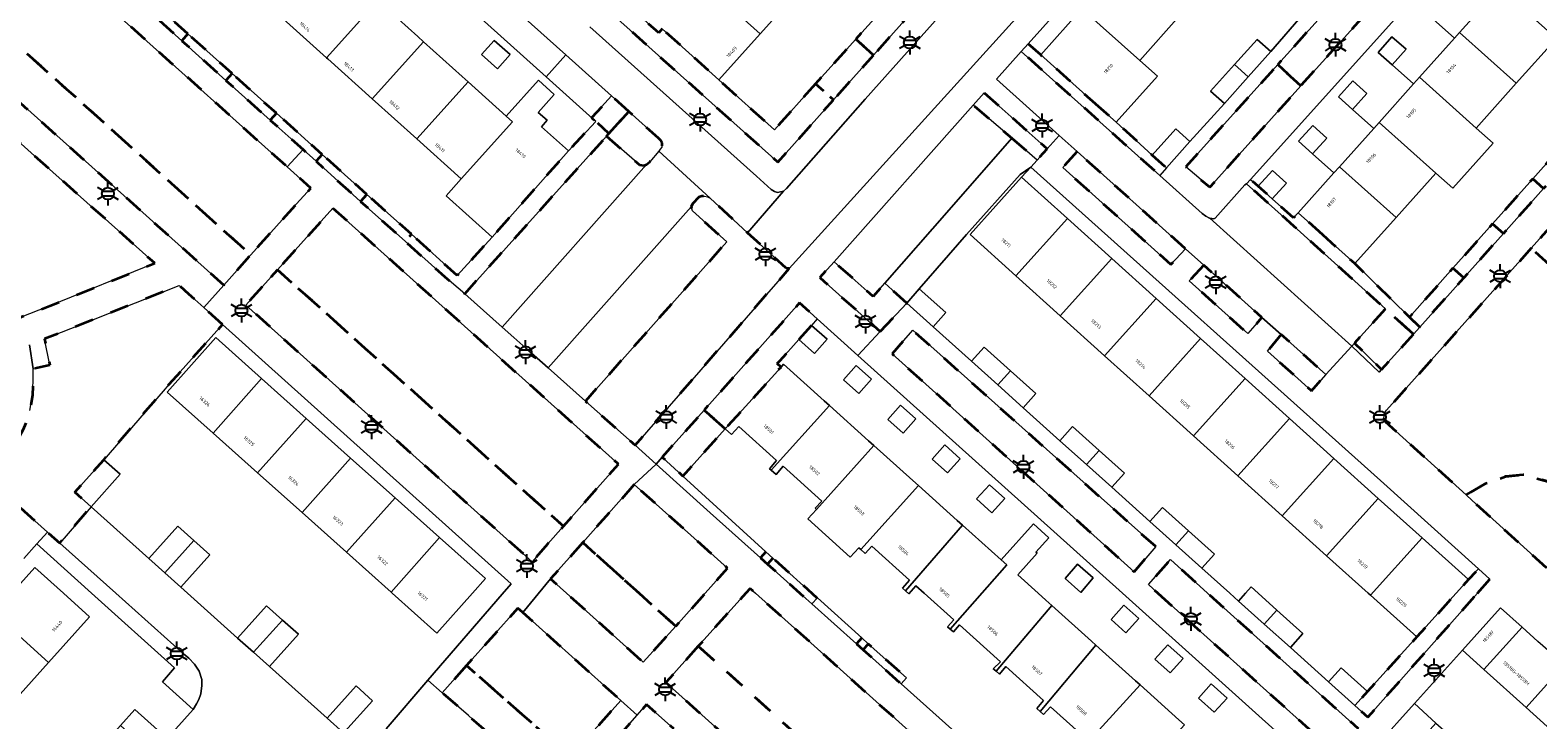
# Model space of a CAD drawing. Extents: x 105780 to 185197, y 477999 to 525027.
# Tile 295 of 562: x 107194 to 107354, y 478987 to 479060. Entities that reach past the tile are written whole.
import ezdxf
from ezdxf.enums import TextEntityAlignment as Align

# ---------------------------------------------------------------- set-up
doc = ezdxf.new("R2010")
doc.units = 0
doc.linetypes.add('XX-HIDDEN', pattern=[4, 2, -2])
for name, color, linetype, lineweight in [('B-GV-GR-HAAG_01-G', 252, 'GR-HAAG1', 13), ('B-GV-GR-MATERIAALGRENS-G', 252, 'XX-HIDDEN', 35), ('B-RO-IE-MEUBILAIR_WEGMEUBILAIR-S', 252, 'Continuous', 25), ('B-RO-IE-TERREINAFSCHEIDING_KUNSTMATIG_SCHUTTING-G', 252, 'IE-TERREINAFSCHEIDING-KUNSTMATIG-DICHT', 18), ('B-XX-KG-KADASTRAAL_BEBOUWING-G', 252, 'Continuous', 20), ('B1-WE-OG-BEBOUWING-T18', 7, 'Continuous', 18), ('B1-WE-OG-TERREIN_ERF-GV', 252, 'Continuous', 18), ('B1-WE-VH-VERHARDING_ASFALT-GV', 252, 'Continuous', 18), ('B1-WE-VH-VERHARDING_BETONSTRAATSTEEN-GV', 252, 'Continuous', 18), ('B1-WE-VH-VERHARDING_STRAATBAKSTEEN-GV', 252, 'Continuous', 18), ('B1-WE-VH-VERHARDING_TEGEL-GV', 252, 'Continuous', 18)]:
    doc.layers.add(name, color=color, linetype=linetype, lineweight=lineweight)
doc.styles.add('NLCS-ISO', font='NLCS-ISO.ttf')
doc.styles.add('NLCS-ISO-M200-T18', font='NLCS-ISO.ttf', dxfattribs={"height": 0.36})
doc.linetypes.add('GR-HAAG1', pattern='A,6,[176,NLCS.shx,S=0.125,R=0,X=0,Y=0],-2', length=8)
doc.linetypes.add('IE-TERREINAFSCHEIDING-KUNSTMATIG-DICHT', pattern='A,8,-1,[82,NLCS.SHX,S=0.75,R=90,X=0,Y=0],-1', length=10)

# ---------------------------------------------------------------- blocks, each defined once
blk = doc.blocks.new('B-SIE-WEG_LICHTMAST-SO')
at = {"ltscale": 0.1}
for p, q in [((-1.1, 0.63), (-2.19, 1.27)), ((0, 1.27), (0, 2.53)), ((1.1, 0.63), (2.19, 1.27)), ((-1.1, -0.63), (-2.19, -1.27)), ((0, -1.27), (0, -2.53)), ((1.1, -0.63), (2.19, -1.27))]:
    blk.add_line(p, q, dxfattribs=at)
at = {"flags": 128}
for points in [[(-1.16, 0.5), (1.16, 0.5)], [(-1.16, -0.5), (1.16, -0.5)]]:
    blk.add_lwpolyline(points, dxfattribs=at)
at = {"ltscale": 0.1}
blk.add_circle((0, 0), 1.27, dxfattribs=at)
at = {"style": 'NLCS-ISO'}
blk.add_attdef('TYPE', text='', height=1.8, dxfattribs=at).set_placement((0, 2.53), align=Align.BOTTOM_CENTER)

msp = doc.modelspace()

# ---------------------------------------------------------------- linework, layer by layer
at = {"layer": 'B-GV-GR-HAAG_01-G', "flags": 128}
for points in [[(107263.253, 479012.393), (107261.06, 479014.393), (107260.411, 479013.663), (107266.146, 479008.513), (107271.452, 479003.749), (107272.021, 479004.391)], [(107276.9, 478998.861), (107281.618, 478994.636), (107282.194, 478995.278), (107277.477, 478999.502)]]:
    msp.add_lwpolyline(points, close=True, dxfattribs=at)
at = {"layer": 'B-GV-GR-MATERIAALGRENS-G', "flags": 128}
for points in [[(107192.986, 479070.586), (107186.668, 479063.554), (107217.502, 479035.814), (107222.355, 479041.201), (107223.863, 479042.866), (107221.348, 479045.124)], [(107337.497, 479063.533), (107335.067, 479065.79), (107326.213, 479055.947), (107328.659, 479053.701)], [(107186.668, 479063.554), (107183.725, 479060.278), (107209.81, 479036.951), (107214.658, 479032.616), (107217.502, 479035.814)], [(107206.216, 479063.355), (107205.575, 479062.63), (107210.197, 479058.479), (107210.84, 479059.208)], [(107287.656, 479061.688), (107285.777, 479063.365), (107281.538, 479058.644), (107283.43, 479056.962)], [(107261.056, 479059.723), (107260.68, 479059.299), (107258.514, 479061.245), (107257.024, 479062.58), (107256.317, 479063.221), (107255.075, 479061.834), (107256.013, 479061.068), (107273.289, 479045.624), (107279.191, 479052.223), (107277.298, 479053.922), (107272.927, 479049.052), (107267.049, 479054.336)], [(107210.84, 479059.208), (107210.197, 479058.479), (107214.873, 479054.279), (107215.53, 479055.002)], [(107283.43, 479056.962), (107281.538, 479058.644), (107277.298, 479053.922), (107279.191, 479052.223)], [(107182.317, 479036.367), (107183.444, 479036.211), (107184.526, 479035.96), (107185.857, 479035.519), (107186.833, 479035.057), (107188.786, 479033.9), (107189.9, 479033.074), (107190.688, 479032.344), (107191.378, 479031.625), (107191.998, 479030.716), (107192.927, 479029.123), (107196.239, 479030.429), (107207.36, 479034.92), (107194.254, 479046.624), (107181.62, 479057.935), (107182.186, 479040.413)], [(107307.255, 479051.503), (107301.123, 479056.967), (107299.791, 479058.153), (107299.069, 479057.349), (107313.72, 479044.225), (107314.431, 479045.015), (107312.933, 479046.362), (107309.122, 479049.84)], [(107328.659, 479053.701), (107326.213, 479055.947), (107316.476, 479045.123), (107319.007, 479042.963)], [(107215.53, 479055.002), (107214.873, 479054.279), (107219.564, 479050.065), (107220.22, 479050.796)], [(107257.515, 479050.984), (107255.697, 479052.632), (107253.577, 479050.333), (107254.023, 479049.929), (107255.415, 479048.674)], [(107298.054, 479048.152), (107300.731, 479045.841), (107301.803, 479047.032), (107295.138, 479052.972), (107293.972, 479051.673)], [(107220.22, 479050.796), (107219.564, 479050.065), (107223.031, 479046.951), (107224.409, 479045.713), (107225.073, 479046.443)], [(107260.856, 479047.936), (107260.644, 479048.148), (107257.515, 479050.984), (107255.415, 479048.674), (107255.162, 479048.371), (107258.644, 479045.349), (107259.107, 479045.27), (107259.396, 479045.383), (107259.727, 479045.673), (107260.683, 479046.799), (107260.853, 479046.999), (107261.008, 479047.206), (107261.064, 479047.443), (107261.047, 479047.634)], [(107255.162, 479048.371), (107255.415, 479048.674), (107254.023, 479049.929), (107251.138, 479046.833), (107243.038, 479037.686), (107239.364, 479033.628), (107234.501, 479037.988), (107233.834, 479037.248), (107238.028, 479033.481), (107240.154, 479031.701)], [(107358.673, 479047.632), (107357.506, 479048.684), (107353.211, 479043.866), (107354.361, 479042.818)], [(107225.073, 479046.443), (107224.409, 479045.713), (107229.129, 479041.474), (107229.786, 479042.217)], [(107304.973, 479046.742), (107303.458, 479045.059), (107314.905, 479034.784), (107316.464, 479036.439)], [(107362.318, 479037.559), (107363.111, 479037.617), (107362.862, 479041.954), (107361.74, 479042.958), (107360.106, 479044.42), (107359.558, 479043.808), (107359.396, 479043.626), (107353.053, 479036.507), (107359.651, 479030.55), (107362.775, 479030.729), (107362.758, 479030.984)], [(107330.977, 479037.924), (107328.37, 479040.259), (107327.881, 479039.714), (107325.627, 479041.733), (107324.145, 479043.069), (107323.334, 479043.799), (107322.923, 479043.341), (107327.911, 479038.839), (107337.614, 479030.082), (107340.576, 479027.432), (107341.239, 479028.17), (107340.159, 479029.226), (107334.372, 479034.883)], [(107354.361, 479042.818), (107353.211, 479043.866), (107348.952, 479039.089), (107350.101, 479038.063)], [(107229.786, 479042.217), (107229.129, 479041.474), (107233.834, 479037.248), (107234.501, 479037.988)], [(107274.482, 479034.355), (107274.19, 479034.386), (107270.1, 479038.143), (107266.114, 479041.807), (107265.839, 479041.965), (107265.516, 479042.023), (107265.237, 479042.008), (107264.938, 479041.904), (107264.256, 479041.216), (107264.112, 479040.894), (107264.255, 479040.473), (107267.897, 479037.2), (107252.918, 479020.332), (107258.186, 479015.665)], [(107220.341, 479034.232), (107250.589, 479007.084), (107256.423, 479013.644), (107230.942, 479036.493), (107226.2, 479040.745)], [(107350.101, 479038.063), (107348.952, 479039.089), (107344.76, 479034.387), (107345.9, 479033.373)], [(107376.149, 479024.064), (107368.347, 479030.938), (107362.785, 479030.576), (107362.775, 479030.729), (107359.651, 479030.55), (107353.053, 479036.507), (107352.843, 479036.271), (107337.726, 479019.362), (107337.513, 479019.044), (107337.46, 479018.451), (107337.581, 479018.172), (107346.147, 479010.397), (107348.105, 479011.521), (107350.308, 479012.356), (107352.194, 479012.533), (107355.199, 479011.722), (107355.998, 479011.215), (107360.732, 479006.982)], [(107284.13, 479027.693), (107286.95, 479030.702), (107284.612, 479032.802), (107283.4, 479031.418), (107279.241, 479035.09), (107277.743, 479033.401)], [(107318.39, 479034.712), (107316.842, 479033.046), (107323.044, 479027.479), (107324.543, 479029.195)], [(107218.705, 479032.413), (107216.969, 479030.497), (107224.112, 479024.096), (107247.29, 479003.328), (107248.931, 479005.22), (107250.589, 479007.084), (107220.341, 479034.232)], [(107345.9, 479033.373), (107344.76, 479034.387), (107340.159, 479029.226), (107341.239, 479028.17)], [(107214.512, 479028.44), (107212.516, 479030.236), (107210.956, 479031.639), (107209.933, 479032.56), (107198.468, 479028.024), (107195.655, 479026.911), (107196.238, 479024.138), (107194.465, 479023.745), (107194.471, 479022.523), (107194.389, 479020.945), (107194.098, 479019.348), (107193.786, 479018.193), (107193.386, 479017.27), (107192.678, 479016.022), (107192.024, 479015.029), (107190.614, 479013.323), (107189.515, 479012.243), (107191.61, 479010.369), (107191.998, 479010.022), (107195.968, 479006.472), (107197.28, 479005.298), (107200.601, 479009.148), (107198.872, 479010.687), (107201.93, 479014.123), (107208.217, 479021.391), (107208.836, 479022.084)], [(107273.631, 479023.936), (107273.233, 479024.295), (107273.494, 479024.585), (107275.534, 479026.854), (107276.868, 479028.349), (107277.475, 479029.024), (107275.589, 479030.719), (107265.504, 479019.386), (107267.704, 479017.407), (107268.505, 479018.235)], [(107340.576, 479027.432), (107337.614, 479030.082), (107334.328, 479026.45), (107337.213, 479023.688)], [(107313.295, 479004.931), (107287.572, 479027.827), (107285.392, 479025.345), (107311.008, 479002.267)], [(107326.57, 479027.378), (107325.121, 479025.615), (107329.793, 479021.421), (107331.288, 479023.147)], [(107267.704, 479017.407), (107265.504, 479019.386), (107261.06, 479014.393), (107263.253, 479012.393)], [(107355.998, 479011.215), (107355.199, 479011.722), (107352.194, 479012.533), (107350.308, 479012.356), (107348.105, 479011.521), (107346.147, 479010.397), (107346.788, 479009.818), (107355.141, 479002.261), (107355.569, 479002.116), (107356.184, 479002.027), (107356.409, 479002.105), (107360.732, 479006.982)], [(107258.096, 479011.492), (107252.644, 479005.351), (107258.599, 479000), (107262.503, 478996.492), (107265.619, 479000), (107267.979, 479002.656), (107264.068, 479006.152)], [(107258.599, 479000), (107252.644, 479005.351), (107249.233, 479001.512), (107250.916, 479000), (107259.047, 478992.692), (107262.503, 478996.492)], [(107272.021, 479004.391), (107271.452, 479003.749), (107272.196, 479003.081), (107272.764, 479003.722)], [(107272.764, 479003.722), (107272.196, 479003.081), (107275.628, 479000), (107276.9, 478998.861), (107277.466, 478999.489)], [(107313.525, 479000), (107332.371, 478983.064), (107334.755, 478985.642), (107318.794, 479000), (107314.845, 479003.552), (107312.523, 479000.902)], [(107347.353, 479000), (107348.668, 479001.488), (107347.48, 479002.559), (107346.401, 479001.438), (107345.106, 479000), (107340.933, 478995.366), (107335.712, 478989.594), (107334.374, 478988.106), (107335.748, 478986.872)], [(107264.876, 478994.392), (107305.019, 478958.203), (107310.583, 478964.388), (107270.923, 479000), (107270.361, 479000.505), (107269.908, 479000)], [(107246.3, 478997.954), (107245.781, 478998.42), (107240.349, 478992.345), (107251.328, 478982.673), (107256.672, 478988.632)], [(107282.194, 478995.278), (107281.618, 478994.636), (107282.319, 478994.009), (107282.872, 478994.623)], [(107264.876, 478994.392), (107261.448, 478990.535), (107285.026, 478969.372), (107301.615, 478954.431), (107305.019, 478958.203)], [(107282.872, 478994.623), (107282.319, 478994.009), (107286.336, 478990.412), (107286.913, 478991.053)], [(107240.349, 478992.345), (107237.769, 478989.459), (107240.539, 478987.039), (107241.373, 478986.311), (107244.967, 478983.17), (107234.795, 478971.626), (107238.537, 478968.229), (107240.548, 478970.653), (107251.328, 478982.673)], [(107261.298, 478984.546), (107262.278, 478985.64), (107259.404, 478988.221), (107258.399, 478987.081), (107253.307, 478981.303), (107256.129, 478978.775)]]:
    msp.add_lwpolyline(points, close=True, dxfattribs=at)
at = {"layer": 'B-RO-IE-TERREINAFSCHEIDING_KUNSTMATIG_SCHUTTING-G', "flags": 128}
for points in [[(107342.648, 479060.762), (107344.914, 479058.732)], [(107338.342, 479055.918), (107340.59, 479053.904)], [(107334.118, 479051.21), (107336.371, 479049.192)], [(107329.893, 479046.503), (107332.151, 479044.481)]]:
    msp.add_lwpolyline(points, dxfattribs=at)
msp.add_lwpolyline([(107334.328, 479026.45), (107334.04, 479026.144), (107336.952, 479023.398), (107337.213, 479023.688)], close=True, dxfattribs=at)
at = {"layer": 'B-XX-KG-KADASTRAAL_BEBOUWING-G', "flags": 128}
for points in [[(107269.675, 479069.31), (107269.107, 479068.678), (107265.432, 479064.591), (107271.425, 479059.204), (107275.667, 479063.923)], [(107230.947, 479062.716), (107230.491, 479063.126), (107226.262, 479066.93), (107220.826, 479060.888), (107220.938, 479060.787), (107225.511, 479056.675)], [(107309.694, 479066.586), (107305.475, 479061.851), (107311.607, 479056.387), (107315.826, 479061.122)], [(107265.432, 479064.591), (107264.898, 479063.997), (107264.092, 479064.719), (107262.255, 479062.675), (107261.332, 479063.504), (107260.434, 479062.505), (107259.995, 479062.898), (107258.514, 479061.245), (107260.68, 479059.299), (107261.056, 479059.723), (107267.049, 479054.336), (107271.425, 479059.204)], [(107349.706, 479064.082), (107349.134, 479063.444), (107345.465, 479059.347), (107351.467, 479053.972), (107355.708, 479058.707)], [(107235.789, 479058.362), (107235.176, 479058.913), (107231.081, 479062.596), (107230.947, 479062.716), (107225.511, 479056.675), (107225.647, 479056.553), (107230.355, 479052.319)], [(107311.607, 479056.387), (107305.475, 479061.851), (107301.123, 479056.967), (107307.255, 479051.503), (107309.122, 479049.84), (107313.473, 479054.724)], [(107325.484, 479057.32), (107324.034, 479058.623), (107321.632, 479055.949), (107323.087, 479054.652)], [(107338.342, 479055.918), (107339.822, 479057.567), (107338.307, 479058.889), (107336.85, 479057.22)], [(107345.465, 479059.347), (107344.914, 479058.732), (107341.225, 479054.613), (107347.227, 479049.237), (107351.467, 479053.972)], [(107240.498, 479054.128), (107239.861, 479054.701), (107235.789, 479058.362), (107230.355, 479052.319), (107235.063, 479048.085)], [(107241.942, 479057.015), (107243.62, 479055.51), (107244.948, 479057.008), (107243.262, 479058.503)], [(107323.087, 479054.652), (107321.632, 479055.949), (107319.109, 479053.14), (107320.559, 479051.837)], [(107244.547, 479050.487), (107240.498, 479054.128), (107235.063, 479048.085), (107239.772, 479043.851), (107245.206, 479049.894)], [(107244.547, 479050.487), (107245.206, 479049.894), (107239.772, 479043.851), (107238.167, 479042.066), (107243.038, 479037.686), (107251.138, 479046.833), (107248.272, 479049.374), (107248.876, 479050.055), (107247.94, 479050.884), (107249.632, 479052.792), (107247.946, 479054.287)], [(107334.118, 479051.21), (107335.633, 479052.899), (107334.15, 479054.237), (107332.63, 479052.553)], [(107347.227, 479049.237), (107341.225, 479054.613), (107340.59, 479053.904), (107336.95, 479049.839), (107342.951, 479044.463), (107344.743, 479042.859), (107349.018, 479047.633)], [(107316.904, 479047.828), (107315.433, 479049.143), (107312.933, 479046.362), (107314.431, 479045.015)], [(107329.893, 479046.503), (107331.396, 479048.178), (107329.918, 479049.511), (107328.411, 479047.839)], [(107336.95, 479049.839), (107336.371, 479049.192), (107332.744, 479045.143), (107338.746, 479039.767), (107342.951, 479044.463)], [(107325.627, 479041.733), (107327.13, 479043.408), (107325.652, 479044.741), (107324.145, 479043.069)], [(107332.744, 479045.143), (107332.151, 479044.481), (107328.37, 479040.259), (107330.977, 479037.924), (107334.372, 479034.883), (107338.746, 479039.767)], [(107303.954, 479039.669), (107299.105, 479044.036), (107293.637, 479037.964), (107298.485, 479033.597)], [(107308.653, 479035.436), (107303.954, 479039.669), (107298.485, 479033.597), (107303.185, 479029.365)], [(107313.353, 479031.203), (107308.653, 479035.436), (107303.185, 479029.365), (107307.885, 479025.131)], [(107288.27, 479032.206), (107286.95, 479030.702), (107289.724, 479028.21), (107291.062, 479029.698)], [(107318.053, 479026.97), (107313.353, 479031.203), (107307.885, 479025.131), (107312.585, 479020.898)], [(107275.534, 479026.854), (107277.186, 479025.38), (107278.52, 479026.875), (107276.868, 479028.349)], [(107218.652, 479022.713), (107213.792, 479027.054), (107208.646, 479021.293), (107213.506, 479016.952)], [(107322.753, 479022.737), (107318.053, 479026.97), (107312.585, 479020.898), (107317.285, 479016.665)], [(107293.781, 479024.565), (107296.598, 479022.036), (107297.937, 479023.522), (107295.119, 479026.053)], [(107278.751, 479019.863), (107278.212, 479020.347), (107273.894, 479024.229), (107273.631, 479023.936), (107268.505, 479018.235), (107267.704, 479017.407), (107268.375, 479016.8), (107269.165, 479017.642), (107273.154, 479014.055), (107272.4, 479013.176), (107272.59, 479013.009)], [(107280.236, 479022.599), (107281.862, 479021.138), (107283.225, 479022.648), (107281.603, 479024.113)], [(107297.937, 479023.522), (107296.598, 479022.036), (107299.275, 479019.631), (107300.613, 479021.119)], [(107223.363, 479018.505), (107218.652, 479022.713), (107213.506, 479016.952), (107218.217, 479012.744)], [(107327.453, 479018.504), (107322.753, 479022.737), (107317.285, 479016.665), (107321.985, 479012.432)], [(107283.46, 479015.628), (107282.896, 479016.136), (107278.751, 479019.863), (107272.59, 479013.009), (107273.121, 479012.545), (107273.851, 479013.428), (107277.937, 479009.755), (107277.237, 479008.986), (107277.379, 479008.865)], [(107284.925, 479018.393), (107286.551, 479016.932), (107287.914, 479018.442), (107286.292, 479019.907)], [(107228.074, 479014.298), (107223.363, 479018.505), (107218.217, 479012.744), (107222.928, 479008.536)], [(107303.161, 479016.14), (107305.971, 479013.616), (107307.31, 479015.103), (107304.499, 479017.628)], [(107332.153, 479014.271), (107327.453, 479018.504), (107321.985, 479012.432), (107326.685, 479008.199)], [(107288.169, 479011.394), (107287.579, 479011.924), (107283.46, 479015.628), (107277.379, 479008.865), (107276.472, 479007.867), (107280.953, 479003.795), (107281.854, 479004.787), (107282.066, 479004.606)], [(107289.614, 479014.188), (107291.24, 479012.727), (107292.603, 479014.237), (107290.981, 479015.702)], [(107201.93, 479014.123), (107198.872, 479010.687), (107200.601, 479009.148), (107203.659, 479012.584)], [(107232.785, 479010.09), (107228.074, 479014.298), (107222.928, 479008.536), (107227.639, 479004.328)], [(107307.31, 479015.103), (107305.971, 479013.616), (107308.655, 479011.206), (107309.993, 479012.694)], [(107336.853, 479010.038), (107332.153, 479014.271), (107326.685, 479008.199), (107331.384, 479003.966)], [(107292.835, 479007.199), (107292.278, 479007.7), (107288.169, 479011.394), (107282.066, 479004.606), (107282.553, 479004.191), (107283.235, 479004.992), (107287.244, 479001.387), (107286.495, 479000.532), (107286.802, 479000.247)], [(107294.318, 479009.969), (107295.944, 479008.508), (107297.307, 479010.018), (107295.685, 479011.483)], [(107237.496, 479005.882), (107232.785, 479010.09), (107227.639, 479004.328), (107232.35, 479000.12)], [(107341.504, 479005.849), (107336.853, 479010.038), (107331.384, 479003.966), (107335.788, 479000), (107336.034, 478999.778)], [(107312.689, 479007.582), (107315.42, 479005.13), (107316.759, 479006.616), (107314.027, 479009.07)], [(107211.473, 479005.574), (107209.784, 479007.092), (107206.708, 479003.671), (107208.397, 479002.153)], [(107296.921, 479003.526), (107292.835, 479007.199), (107286.802, 479000.247), (107287.159, 478999.915), (107287.919, 479000.78), (107288.787, 479000), (107291.919, 478997.184), (107291.241, 478996.447), (107291.532, 478996.192), (107297.518, 479002.986)], [(107296.921, 479003.526), (107297.518, 479002.986), (107291.532, 478996.192), (107291.876, 478995.891), (107292.514, 478996.647), (107296.857, 478992.744), (107296.09, 478992), (107296.196, 478991.91), (107296.393, 478991.743), (107302.296, 478998.694), (107301.647, 478999.277), (107300.843, 479000), (107298.695, 479001.931), (107300.752, 479004.218), (107300.603, 479004.352), (107301.966, 479005.862), (107300.344, 479007.327)], [(107316.759, 479006.616), (107315.42, 479005.13), (107318.183, 479002.648), (107319.521, 479004.136)], [(107211.473, 479005.574), (107208.397, 479002.153), (107210.085, 479000.635), (107213.161, 479004.056)], [(107237.496, 479005.882), (107232.35, 479000.12), (107232.484, 479000), (107237.21, 478995.779), (107240.98, 479000), (107242.356, 479001.541)], [(107341.504, 479005.849), (107336.034, 478999.778), (107340.933, 478995.366), (107345.106, 479000), (107346.401, 479001.438)], [(107194.651, 479002.709), (107192.218, 479000), (107190.304, 478997.87), (107196.099, 478992.665), (107200.445, 478997.504), (107197.667, 479000)], [(107303.705, 479001.567), (107305.362, 479000.079), (107306.689, 479001.62), (107305.002, 479003.073)], [(107322.054, 478999.171), (107324.793, 478996.711), (107326.133, 478998.198), (107324.126, 479000), (107323.392, 479000.659), (107322.799, 479000)], [(107220.859, 478997.16), (107219.174, 478998.673), (107216.1, 478995.251), (107217.785, 478993.738)], [(107306.964, 478994.497), (107306.504, 478994.911), (107302.296, 478998.694), (107296.393, 478991.743), (107296.753, 478991.437), (107297.427, 478992.229), (107301.424, 478988.638), (107300.702, 478987.792), (107301.046, 478987.483)], [(107308.564, 478997.203), (107310.142, 478995.787), (107311.498, 478997.306), (107309.916, 478998.718)], [(107326.133, 478998.198), (107324.793, 478996.711), (107327.548, 478994.237), (107328.886, 478995.725)], [(107352.075, 478996.41), (107349.79, 478998.46), (107345.754, 478993.963), (107348.039, 478991.912)], [(107190.304, 478997.87), (107186.091, 478993.179), (107191.886, 478987.974), (107196.099, 478992.665)], [(107220.859, 478997.16), (107217.785, 478993.738), (107219.47, 478992.224), (107222.544, 478995.646)], [(107355.077, 478993.716), (107353.759, 478994.898), (107352.075, 478996.41), (107348.039, 478991.912), (107352.505, 478987.904), (107356.532, 478992.392)], [(107311.649, 478990.285), (107311.153, 478990.73), (107306.964, 478994.497), (107301.046, 478987.483), (107301.404, 478987.158), (107302.154, 478987.982), (107306.21, 478984.337)], [(107313.217, 478993.026), (107314.828, 478991.579), (107316.194, 478993.079), (107314.593, 478994.537)], [(107331.583, 478990.613), (107334.374, 478988.106), (107335.712, 478989.594), (107332.92, 478992.102)], [(107358.751, 478990.374), (107356.532, 478992.392), (107352.505, 478987.904), (107354.738, 478985.9)], [(107225.577, 478986.767), (107227.309, 478985.204), (107227.445, 478985.355), (107230.391, 478988.619), (107228.659, 478990.182)], [(107316.334, 478986.073), (107315.76, 478986.589), (107311.649, 478990.285), (107306.21, 478984.337), (107305.474, 478983.632), (107305.604, 478983.518), (107306.1, 478983.083), (107306.789, 478983.815), (107310.915, 478980.105)], [(107317.826, 478988.887), (107319.497, 478987.387), (107320.851, 478988.894), (107319.181, 478990.395)], [(107203.711, 478985.989), (107207.136, 478982.925), (107208.639, 478984.611), (107205.217, 478987.673)], [(107342.965, 478986.255), (107340.683, 478988.309), (107336.619, 478983.795), (107338.901, 478981.741)]]:
    msp.add_lwpolyline(points, close=True, dxfattribs=at)
at = {"layer": 'B1-WE-OG-TERREIN_ERF-GV', "flags": 128}
for points in [[(107231.081, 479062.596), (107235.176, 479058.913), (107235.789, 479058.362), (107239.861, 479054.701), (107240.498, 479054.128), (107244.547, 479050.487), (107247.946, 479054.287), (107249.632, 479052.792), (107247.94, 479050.884), (107248.876, 479050.055), (107248.272, 479049.374), (107251.138, 479046.833), (107254.023, 479049.929), (107253.577, 479050.333), (107253.369, 479050.519), (107248.769, 479054.646), (107172.924, 479122.684)], [(107206.216, 479063.355), (107210.84, 479059.208), (107215.53, 479055.002), (107220.22, 479050.796), (107225.073, 479046.443), (107229.786, 479042.217), (107234.501, 479037.988), (107239.364, 479033.628), (107243.038, 479037.686), (107238.167, 479042.066), (107239.772, 479043.851), (107235.063, 479048.085), (107230.355, 479052.319), (107225.647, 479056.553), (107225.511, 479056.675), (107220.938, 479060.787)], [(107315.826, 479061.122), (107311.607, 479056.387), (107313.473, 479054.724), (107309.122, 479049.84), (107312.933, 479046.362), (107315.433, 479049.143), (107316.904, 479047.828), (107320.559, 479051.837), (107319.109, 479053.14), (107321.632, 479055.949), (107324.034, 479058.623), (107325.484, 479057.32), (107328.913, 479061.28)], [(107231.816, 478985.625), (107236.259, 478990.778), (107244.129, 478999.905), (107245.053, 479000.977), (107214.512, 479028.44), (107208.836, 479022.084), (107208.217, 479021.391), (107201.93, 479014.123), (107203.659, 479012.584), (107200.601, 479009.148), (107206.708, 479003.671), (107209.784, 479007.092), (107211.473, 479005.574), (107213.161, 479004.056), (107210.085, 479000.635), (107210.794, 479000), (107216.1, 478995.251), (107219.174, 478998.673), (107220.859, 478997.16), (107222.544, 478995.646), (107219.47, 478992.224), (107225.577, 478986.767), (107228.659, 478990.182), (107230.391, 478988.619), (107227.445, 478985.355)], [(107329.824, 478981.987), (107309.777, 479000), (107281.765, 479025.17), (107277.475, 479029.024), (107276.868, 479028.349), (107278.52, 479026.875), (107277.186, 479025.38), (107275.534, 479026.854), (107273.494, 479024.585), (107273.233, 479024.295), (107273.631, 479023.936), (107273.894, 479024.229), (107278.212, 479020.347), (107278.751, 479019.863), (107282.896, 479016.136), (107283.46, 479015.628), (107287.579, 479011.924), (107288.169, 479011.394), (107292.278, 479007.7), (107292.835, 479007.199), (107296.921, 479003.526), (107300.344, 479007.327), (107301.966, 479005.862), (107300.603, 479004.352), (107300.752, 479004.218), (107298.695, 479001.931), (107300.843, 479000), (107301.647, 478999.277), (107302.296, 478998.694), (107306.504, 478994.911), (107306.964, 478994.497), (107311.153, 478990.73), (107311.649, 478990.285), (107315.76, 478986.589)], [(107306.21, 478984.337), (107302.154, 478987.982), (107301.404, 478987.158), (107301.046, 478987.483), (107300.702, 478987.792), (107301.424, 478988.638), (107297.427, 478992.229), (107296.753, 478991.437), (107296.393, 478991.743), (107296.196, 478991.91), (107296.09, 478992), (107296.857, 478992.744), (107292.514, 478996.647), (107291.876, 478995.891), (107291.532, 478996.192), (107291.241, 478996.447), (107291.919, 478997.184), (107288.787, 479000), (107287.919, 479000.78), (107287.159, 478999.915), (107286.802, 479000.247), (107286.495, 479000.532), (107287.244, 479001.387), (107283.235, 479004.992), (107282.553, 479004.191), (107282.066, 479004.606), (107281.854, 479004.787), (107280.953, 479003.795), (107276.472, 479007.867), (107277.379, 479008.865), (107277.237, 479008.986), (107277.937, 479009.755), (107273.851, 479013.428), (107273.121, 479012.545), (107272.59, 479013.009), (107272.4, 479013.176), (107273.154, 479014.055), (107269.165, 479017.642), (107268.375, 479016.8), (107267.704, 479017.407), (107263.253, 479012.393), (107272.021, 479004.391), (107272.764, 479003.722), (107277.466, 478999.489), (107277.477, 478999.502), (107282.194, 478995.278), (107282.872, 478994.623), (107286.913, 478991.053), (107286.336, 478990.412), (107305.117, 478973.594)], [(107191.695, 478965.648), (107197.23, 478971.847), (107193.798, 478974.91), (107195.3, 478976.593), (107196.801, 478978.275), (107200.233, 478975.212), (107204.631, 478980.179), (107205.632, 478981.238), (107202.204, 478984.305), (107203.711, 478985.989), (107205.217, 478987.673), (107208.639, 478984.611), (107211.385, 478987.693), (107208.166, 478990.616), (107209.414, 478992.086), (107200.648, 479000), (107194.852, 479005.21), (107193.491, 479003.672)], [(107192.218, 479000), (107194.651, 479002.709), (107197.667, 479000), (107200.445, 478997.504), (107196.099, 478992.665), (107191.886, 478987.974)]]:
    msp.add_lwpolyline(points, dxfattribs=at)
for points in [[(107318.06, 479075.975), (107322.35, 479080.789), (107326.509, 479085.457), (107330.701, 479090.16), (107335.006, 479094.993), (107339.225, 479099.727), (107343.577, 479104.611), (107342.432, 479105.63), (107299.791, 479058.153), (107301.123, 479056.967), (107305.475, 479061.851), (107309.694, 479066.586), (107313.87, 479071.272)], [(107294.268, 479072.823), (107298.497, 479077.533), (107302.752, 479082.273), (107306.961, 479086.961), (107311.35, 479091.85), (107305.499, 479097.109), (107301.122, 479092.24), (107296.88, 479087.521), (107292.637, 479082.801), (107288.395, 479078.082), (107284.152, 479073.362), (107279.91, 479068.643), (107281.918, 479066.838), (107278.277, 479062.787), (107277.013, 479063.923), (107276.411, 479063.254), (107275.667, 479063.923), (107271.425, 479059.204), (107267.049, 479054.336), (107272.927, 479049.052), (107277.298, 479053.922), (107281.538, 479058.644), (107285.777, 479063.365), (107289.913, 479067.972)], [(107341.225, 479054.613), (107344.914, 479058.732), (107345.465, 479059.347), (107349.134, 479063.444), (107349.706, 479064.082), (107353.354, 479068.155), (107353.946, 479068.817), (107358.334, 479073.717), (107357.108, 479074.815), (107354.821, 479076.863), (107353.839, 479077.742), (107323.334, 479043.799), (107324.145, 479043.069), (107325.652, 479044.741), (107327.13, 479043.408), (107325.627, 479041.733), (107327.881, 479039.714), (107328.37, 479040.259), (107332.151, 479044.481), (107332.744, 479045.143), (107336.371, 479049.192), (107336.95, 479049.839), (107340.59, 479053.904)], [(107365.904, 479058.104), (107370.27, 479063), (107368.267, 479064.793), (107366.032, 479066.794), (107364.322, 479068.326), (107359.948, 479063.442), (107355.708, 479058.707), (107351.467, 479053.972), (107347.227, 479049.237), (107349.018, 479047.633), (107344.743, 479042.859), (107342.951, 479044.463), (107338.746, 479039.767), (107334.372, 479034.883), (107340.159, 479029.226), (107344.76, 479034.387), (107348.952, 479039.089), (107353.211, 479043.866), (107357.506, 479048.684), (107361.706, 479053.395)], [(107338.342, 479055.918), (107336.85, 479057.22), (107338.307, 479058.889), (107339.822, 479057.567)], [(107241.942, 479057.015), (107243.262, 479058.503), (107244.948, 479057.008), (107243.62, 479055.51)], [(107334.118, 479051.21), (107332.63, 479052.553), (107334.15, 479054.237), (107335.633, 479052.899)], [(107329.893, 479046.503), (107328.411, 479047.839), (107329.918, 479049.511), (107331.396, 479048.178)], [(107298.949, 479044.304), (107300.069, 479045.107), (107300.731, 479045.841), (107298.054, 479048.152), (107291.417, 479040.573), (107284.612, 479032.802), (107286.95, 479030.702), (107288.27, 479032.206), (107293.264, 479037.967)], [(107317.285, 479016.665), (107312.585, 479020.898), (107307.885, 479025.131), (107303.185, 479029.365), (107298.485, 479033.597), (107293.637, 479037.964), (107299.105, 479044.036), (107300.069, 479045.107), (107298.949, 479044.304), (107293.264, 479037.967), (107288.27, 479032.206), (107291.062, 479029.698), (107289.724, 479028.21), (107293.781, 479024.565), (107295.119, 479026.053), (107297.937, 479023.522), (107300.613, 479021.119), (107299.275, 479019.631), (107303.161, 479016.14), (107304.499, 479017.628), (107307.31, 479015.103), (107309.993, 479012.694), (107308.655, 479011.206), (107312.689, 479007.582), (107314.027, 479009.07), (107316.759, 479006.616), (107319.521, 479004.136), (107318.183, 479002.648), (107321.131, 479000), (107322.054, 478999.171), (107322.799, 479000), (107323.392, 479000.659), (107324.126, 479000), (107326.133, 478998.198), (107328.886, 478995.725), (107327.548, 478994.237), (107331.583, 478990.613), (107332.92, 478992.102), (107335.712, 478989.594), (107340.933, 478995.366), (107336.034, 478999.778), (107335.788, 479000), (107331.384, 479003.966), (107326.685, 479008.199), (107321.985, 479012.432)], [(107300.069, 479045.107), (107299.105, 479044.036), (107303.954, 479039.669), (107308.653, 479035.436), (107313.353, 479031.203), (107318.053, 479026.97), (107322.753, 479022.737), (107327.453, 479018.504), (107332.153, 479014.271), (107336.853, 479010.038), (107341.504, 479005.849), (107346.401, 479001.438), (107347.48, 479002.559), (107337.1, 479011.915)], [(107218.217, 479012.744), (107213.506, 479016.952), (107208.646, 479021.293), (107213.792, 479027.054), (107218.652, 479022.713), (107223.363, 479018.505), (107228.074, 479014.298), (107232.785, 479010.09), (107237.496, 479005.882), (107242.356, 479001.541), (107240.98, 479000), (107237.21, 478995.779), (107232.484, 479000), (107232.35, 479000.12), (107227.639, 479004.328), (107222.928, 479008.536)], [(107280.236, 479022.599), (107281.603, 479024.113), (107283.225, 479022.648), (107281.862, 479021.138)], [(107284.925, 479018.393), (107286.292, 479019.907), (107287.914, 479018.442), (107286.551, 479016.932)], [(107289.614, 479014.188), (107290.981, 479015.702), (107292.603, 479014.237), (107291.24, 479012.727)], [(107294.318, 479009.969), (107295.685, 479011.483), (107297.307, 479010.018), (107295.944, 479008.508)], [(107303.705, 479001.567), (107305.002, 479003.073), (107306.689, 479001.62), (107305.362, 479000.079)], [(107308.564, 478997.203), (107309.916, 478998.718), (107311.498, 478997.306), (107310.142, 478995.787)], [(107313.217, 478993.026), (107314.593, 478994.537), (107316.194, 478993.079), (107314.828, 478991.579)], [(107317.826, 478988.887), (107319.181, 478990.395), (107320.851, 478988.894), (107319.497, 478987.387)]]:
    msp.add_lwpolyline(points, close=True, dxfattribs=at)
at = {"layer": 'B1-WE-VH-VERHARDING_ASFALT-GV', "flags": 128}
msp.add_lwpolyline([(107341.867, 479109.354), (107356.542, 479125.532), (107357.558, 479126.651), (107358.574, 479127.904), (107358.576, 479127.906), (107354.103, 479131.921), (107352.573, 479130.231), (107341.882, 479118.6), (107337.536, 479113.767), (107320.83, 479095.168), (107316.73, 479090.482), (107316.651, 479090.336), (107309.525, 479082.528), (107282.524, 479052.29), (107274.214, 479042.832), (107273.909, 479042.538), (107270.1, 479038.143), (107274.19, 479034.386), (107274.482, 479034.355), (107303.561, 479066.487), (107317.055, 479081.62), (107327.63, 479093.614)], close=True, dxfattribs=at)
msp.add_lwpolyline([(107194.098, 479019.348), (107194.389, 479020.945), (107194.471, 479022.523), (107194.465, 479023.745), (107194.073, 479026.285)], dxfattribs=at)
at = {"layer": 'B1-WE-VH-VERHARDING_BETONSTRAATSTEEN-GV', "flags": 128}
for points in [[(107241.624, 479065.279), (107250.835, 479057.001), (107255.697, 479052.632), (107257.515, 479050.984), (107260.644, 479048.148), (107260.856, 479047.936), (107261.047, 479047.634), (107261.064, 479047.443), (107261.008, 479047.206), (107260.853, 479046.999), (107260.683, 479046.799), (107266.114, 479041.807), (107270.1, 479038.143), (107273.909, 479042.538), (107273.267, 479042.419), (107272.949, 479042.525), (107272.594, 479042.715), (107271.037, 479044.158), (107261.167, 479052.994), (107253.41, 479059.938)], [(107227.309, 478985.204), (107225.577, 478986.767), (107219.47, 478992.224), (107217.785, 478993.738), (107216.1, 478995.251), (107210.794, 479000), (107210.085, 479000.635), (107208.397, 479002.153), (107206.708, 479003.671), (107200.601, 479009.148), (107197.28, 479005.298), (107203.202, 479000), (107210.38, 478993.579), (107210.961, 478993.11), (107211.528, 478992.476), (107212.055, 478991.752), (107212.307, 478990.869), (107212.308, 478990.214), (107212.212, 478989.338), (107211.995, 478988.74), (107211.767, 478988.277), (107211.385, 478987.693), (107208.639, 478984.611)], [(107354.738, 478985.9), (107352.505, 478987.904), (107348.039, 478991.912), (107345.754, 478993.963), (107340.683, 478988.309), (107342.965, 478986.255), (107345.195, 478984.248), (107347.424, 478982.24), (107349.654, 478980.233), (107351.876, 478978.233), (107347.813, 478973.719), (107348.106, 478973.425), (107350.498, 478976.118), (107354.897, 478972.212), (107352.505, 478969.518), (107352.201, 478969.788), (107350.498, 478967.757), (107350.515, 478967.547), (107364.745, 478954.715)], [(107241.373, 478986.311), (107240.539, 478987.039), (107237.769, 478989.459), (107236.259, 478990.778), (107231.816, 478985.625)]]:
    msp.add_lwpolyline(points, dxfattribs=at)
for points in [[(107299.069, 479057.349), (107296.434, 479054.424), (107303.075, 479048.444), (107304.973, 479046.742), (107316.464, 479036.439), (107318.39, 479034.712), (107324.543, 479029.195), (107326.57, 479027.378), (107331.288, 479023.147), (107334.04, 479026.144), (107319.021, 479039.699), (107318.997, 479039.704), (107318.592, 479039.918), (107318.22, 479040.194), (107313.72, 479044.225)], [(107298.054, 479048.152), (107293.972, 479051.673), (107279.241, 479035.09), (107283.4, 479031.418), (107284.612, 479032.802), (107291.417, 479040.573)], [(107259.396, 479045.383), (107259.107, 479045.27), (107258.644, 479045.349), (107255.162, 479048.371), (107240.154, 479031.701), (107244.114, 479028.173)], [(107264.112, 479040.894), (107264.256, 479041.216), (107264.938, 479041.904), (107265.237, 479042.008), (107265.516, 479042.023), (107265.839, 479041.965), (107266.114, 479041.807), (107260.683, 479046.799), (107259.727, 479045.673), (107259.396, 479045.383), (107244.114, 479028.173), (107245.344, 479027.077), (107246.613, 479025.946), (107248.972, 479023.845)], [(107327.911, 479038.839), (107322.923, 479043.341), (107322.735, 479043.223), (107319.587, 479039.689), (107319.43, 479039.608), (107319.021, 479039.699), (107334.04, 479026.144), (107334.328, 479026.45), (107337.614, 479030.082)], [(107267.897, 479037.2), (107264.255, 479040.473), (107264.112, 479040.894), (107248.972, 479023.845), (107252.918, 479020.332)]]:
    msp.add_lwpolyline(points, close=True, dxfattribs=at)
at = {"layer": 'B1-WE-VH-VERHARDING_STRAATBAKSTEEN-GV', "flags": 128}
msp.add_lwpolyline([(107172.924, 479122.684), (107248.769, 479054.646), (107250.835, 479057.001), (107241.624, 479065.279), (107241.365, 479064.947), (107225.455, 479079.094), (107227.744, 479081.625), (107231.847, 479086.162), (107236.876, 479091.887), (107240.908, 479096.363), (107242.725, 479094.726), (107243.2, 479095.295), (107245.374, 479093.318), (107259.174, 479108.639), (107270.302, 479121.076), (107275.312, 479126.649), (107275.592, 479126.962), (107281.255, 479121.908), (107284.559, 479125.78), (107281.46, 479128.562), (107276.796, 479132.749), (107272.058, 479137.003), (107267.383, 479141.2), (107257.535, 479150.041)], dxfattribs=at)
at = {"layer": 'B1-WE-VH-VERHARDING_TEGEL-GV', "flags": 128}
for points in [[(107303.561, 479066.487), (107274.482, 479034.355), (107258.186, 479015.665), (107260.411, 479013.663), (107261.06, 479014.393), (107265.504, 479019.386), (107275.589, 479030.719), (107277.475, 479029.024), (107281.765, 479025.17), (107284.13, 479027.693), (107277.743, 479033.401), (107279.241, 479035.09), (107293.972, 479051.673), (107295.138, 479052.972), (107301.803, 479047.032), (107303.075, 479048.444), (107296.434, 479054.424), (107299.069, 479057.349), (107299.791, 479058.153), (107342.432, 479105.63)], [(107253.41, 479059.938), (107261.167, 479052.994), (107271.037, 479044.158), (107272.594, 479042.715), (107272.949, 479042.525), (107273.267, 479042.419), (107273.909, 479042.538), (107274.214, 479042.832), (107282.524, 479052.29), (107309.525, 479082.528)], [(107328.913, 479061.28), (107325.484, 479057.32), (107323.087, 479054.652), (107320.559, 479051.837), (107316.904, 479047.828), (107314.431, 479045.015), (107313.72, 479044.225), (107318.22, 479040.194), (107318.592, 479039.918), (107318.997, 479039.704), (107319.021, 479039.699), (107319.43, 479039.608), (107319.587, 479039.689), (107322.735, 479043.223), (107322.923, 479043.341), (107323.334, 479043.799), (107353.839, 479077.742)], [(107192.986, 479070.586), (107221.348, 479045.124), (107223.031, 479046.951), (107219.564, 479050.065), (107214.873, 479054.279), (107210.197, 479058.479), (107205.575, 479062.63), (107200.743, 479066.97), (107196.051, 479071.184), (107193.159, 479073.782)], [(107194.073, 479026.285), (107194.465, 479023.745), (107196.238, 479024.138), (107195.655, 479026.911), (107198.468, 479028.024), (107209.933, 479032.56), (107210.956, 479031.639), (107212.516, 479030.236), (107214.658, 479032.616), (107209.81, 479036.951), (107183.725, 479060.278)], [(107287.656, 479061.688), (107283.43, 479056.962), (107279.191, 479052.223), (107273.289, 479045.624), (107256.013, 479061.068)], [(107181.62, 479057.935), (107194.254, 479046.624), (107207.36, 479034.92), (107196.239, 479030.429), (107192.927, 479029.123)], [(107354.361, 479042.818), (107350.101, 479038.063), (107345.9, 479033.373), (107341.239, 479028.17), (107340.576, 479027.432), (107337.213, 479023.688), (107336.952, 479023.398), (107334.04, 479026.144), (107331.288, 479023.147), (107329.793, 479021.421), (107325.121, 479025.615), (107326.57, 479027.378), (107324.543, 479029.195), (107323.044, 479027.479), (107316.842, 479033.046), (107318.39, 479034.712), (107316.464, 479036.439), (107314.905, 479034.784), (107303.458, 479045.059), (107304.973, 479046.742), (107303.075, 479048.444), (107301.803, 479047.032), (107300.731, 479045.841), (107300.069, 479045.107), (107337.1, 479011.915), (107347.48, 479002.559), (107348.668, 479001.488), (107347.353, 479000), (107335.748, 478986.872), (107334.374, 478988.106), (107331.583, 478990.613), (107327.548, 478994.237), (107324.793, 478996.711), (107322.054, 478999.171), (107321.131, 479000), (107318.183, 479002.648), (107315.42, 479005.13), (107312.689, 479007.582), (107308.655, 479011.206), (107305.971, 479013.616), (107303.161, 479016.14), (107299.275, 479019.631), (107296.598, 479022.036), (107293.781, 479024.565), (107289.724, 479028.21), (107286.95, 479030.702), (107284.13, 479027.693), (107281.765, 479025.17), (107309.777, 479000), (107329.824, 478981.987)], [(107355.141, 479002.261), (107346.788, 479009.818), (107346.147, 479010.397), (107337.581, 479018.172), (107337.46, 479018.451), (107337.513, 479019.044), (107337.726, 479019.362), (107352.843, 479036.271), (107353.053, 479036.507), (107359.396, 479043.626)], [(107305.117, 478973.594), (107286.336, 478990.412), (107282.319, 478994.009), (107281.618, 478994.636), (107276.9, 478998.861), (107275.628, 479000), (107272.196, 479003.081), (107271.452, 479003.749), (107266.146, 479008.513), (107260.411, 479013.663), (107258.096, 479011.492), (107264.068, 479006.152), (107267.979, 479002.656), (107265.619, 479000), (107262.503, 478996.492), (107259.047, 478992.692), (107250.916, 479000), (107249.233, 479001.512), (107246.3, 478997.954), (107256.672, 478988.632), (107258.399, 478987.081), (107259.404, 478988.221), (107262.278, 478985.64)], [(107193.491, 479003.672), (107194.852, 479005.21), (107195.968, 479006.472), (107191.998, 479010.022)], [(107364.745, 478954.715), (107350.515, 478967.547), (107350.498, 478967.757), (107349.625, 478967.773), (107341.741, 478974.737), (107334.396, 478981.326), (107336.619, 478983.795), (107340.683, 478988.309), (107345.754, 478993.963), (107349.79, 478998.46), (107352.075, 478996.41), (107353.759, 478994.898)], [(107253.307, 478981.303), (107258.399, 478987.081), (107256.672, 478988.632), (107251.328, 478982.673)]]:
    msp.add_lwpolyline(points, dxfattribs=at)
for points in [[(107326.213, 479055.947), (107335.067, 479065.79), (107337.497, 479063.533), (107328.659, 479053.701), (107319.007, 479042.963), (107316.476, 479045.123)], [(107250.835, 479057.001), (107248.769, 479054.646), (107253.369, 479050.519), (107253.577, 479050.333), (107255.697, 479052.632)], [(107229.129, 479041.474), (107224.409, 479045.713), (107223.031, 479046.951), (107221.348, 479045.124), (107223.863, 479042.866), (107222.355, 479041.201), (107217.502, 479035.814), (107214.658, 479032.616), (107212.516, 479030.236), (107214.512, 479028.44), (107245.053, 479000.977), (107244.129, 478999.905), (107236.259, 478990.778), (107237.769, 478989.459), (107240.349, 478992.345), (107245.781, 478998.42), (107246.3, 478997.954), (107249.233, 479001.512), (107252.644, 479005.351), (107258.096, 479011.492), (107260.411, 479013.663), (107258.186, 479015.665), (107252.918, 479020.332), (107248.972, 479023.845), (107246.613, 479025.946), (107245.344, 479027.077), (107244.114, 479028.173), (107240.154, 479031.701), (107238.028, 479033.481), (107233.834, 479037.248)], [(107226.2, 479040.745), (107230.942, 479036.493), (107256.423, 479013.644), (107250.589, 479007.084), (107248.931, 479005.22), (107247.29, 479003.328), (107224.112, 479024.096), (107216.969, 479030.497), (107218.705, 479032.413), (107220.341, 479034.232)], [(107313.295, 479004.931), (107311.008, 479002.267), (107285.392, 479025.345), (107287.572, 479027.827)], [(107203.202, 479000), (107197.28, 479005.298), (107195.968, 479006.472), (107194.852, 479005.21), (107200.648, 479000), (107209.414, 478992.086), (107208.166, 478990.616), (107211.385, 478987.693), (107211.767, 478988.277), (107211.995, 478988.74), (107212.212, 478989.338), (107212.308, 478990.214), (107212.307, 478990.869), (107212.055, 478991.752), (107211.528, 478992.476), (107210.961, 478993.11), (107210.38, 478993.579)], [(107334.755, 478985.642), (107332.371, 478983.064), (107313.525, 479000), (107312.523, 479000.902), (107314.845, 479003.552), (107318.794, 479000)], [(107305.019, 478958.203), (107301.615, 478954.431), (107285.026, 478969.372), (107261.448, 478990.535), (107264.876, 478994.392), (107269.908, 479000), (107270.361, 479000.505), (107270.923, 479000), (107310.583, 478964.388)]]:
    msp.add_lwpolyline(points, close=True, dxfattribs=at)

# ---------------------------------------------------------------- block references
at = {"layer": 'B-RO-IE-MEUBILAIR_WEGMEUBILAIR-S', "xscale": 0.5, "yscale": 0.5, "zscale": 0.5}
for p in [(107287.271, 479058.288), (107332.316, 479058.059), (107265.055, 479050.141), (107301.269, 479049.497), (107202.382, 479042.301), (107271.979, 479035.872), (107349.743, 479033.564), (107319.642, 479032.906), (107216.506, 479029.911), (107282.566, 479028.745), (107246.594, 479025.502), (107230.288, 479017.58), (107261.479, 479018.646), (107337.029, 479018.639), (107299.286, 479013.376), (107246.735, 479002.879), (107317.025, 478997.278), (107209.669, 478993.603), (107342.776, 478991.828), (107261.366, 478989.816)]:
    msp.add_blockref('B-SIE-WEG_LICHTMAST-SO', p, dxfattribs=at)

# ---------------------------------------------------------------- texts
at = {"layer": 'B1-WE-OG-BEBOUWING-T18', "style": 'NLCS-ISO-M200-T18'}
for s, rotation, p in [('18414', 317.7, (107223.221, 479059.946)), ('18409', 47.7, (107268.415, 479057.289)), ('18413', 317.7, (107227.885, 479055.731)), ('18210', 48.3, (107308.287, 479055.515)), ('18104', 48.2, (107344.593, 479055.527)), ('18412', 317.7, (107232.698, 479051.673)), ('18105', 48.2, (107340.352, 479050.792)), ('18411', 317.7, (107237.512, 479047.157)), ('18410', 318.1, (107246.061, 479046.571)), ('18106', 48.2, (107336.089, 479046.03)), ('18107', 48.2, (107331.895, 479041.348)), ('18211', 318, (107297.452, 479037.084)), ('18212', 318, (107302.292, 479032.725)), ('18213', 318, (107306.992, 479028.492)), ('18214', 318, (107311.692, 479024.259)), ('16326', 318.2, (107212.629, 479020.282)), ('18215', 318, (107316.391, 479020.026)), ('18501', 318.1, (107272.324, 479017.357)), ('16325', 318.2, (107217.314, 479016.097)), ('18216', 318, (107321.118, 479015.769)), ('16324', 318.2, (107222.025, 479011.889)), ('18502', 318.1, (107277.173, 479012.997)), ('18217', 318, (107325.792, 479011.559)), ('18503', 318.1, (107281.882, 479008.763)), ('16323', 318.2, (107226.735, 479007.682)), ('18218', 318, (107330.492, 479007.326)), ('18504', 318.1, (107286.59, 479004.53)), ('16322', 318.2, (107231.446, 479003.474)), ('18219', 318, (107335.192, 479003.093)), ('16321', 319.3, (107235.697, 478999.693)), ('18505', 317.7, (107290.931, 479000.06)), ('18220', 320.4, (107339.29, 478999.053)), ('16440', 48.1, (107196.999, 478996.511)), ('18506', 318.1, (107296.034, 478996.039)), ('18518F', 48.1, (107348.515, 478995.437)), ('18507', 318.1, (107300.717, 478991.829)), ('18518G-18518H', 318.1, (107351.456, 478991.532)), ('18508', 318.1, (107305.426, 478987.595))]:
    msp.add_text(s, height=0.36, rotation=rotation, dxfattribs=at).set_placement(p, align=Align.MIDDLE)

doc.saveas('drawing.dxf')
